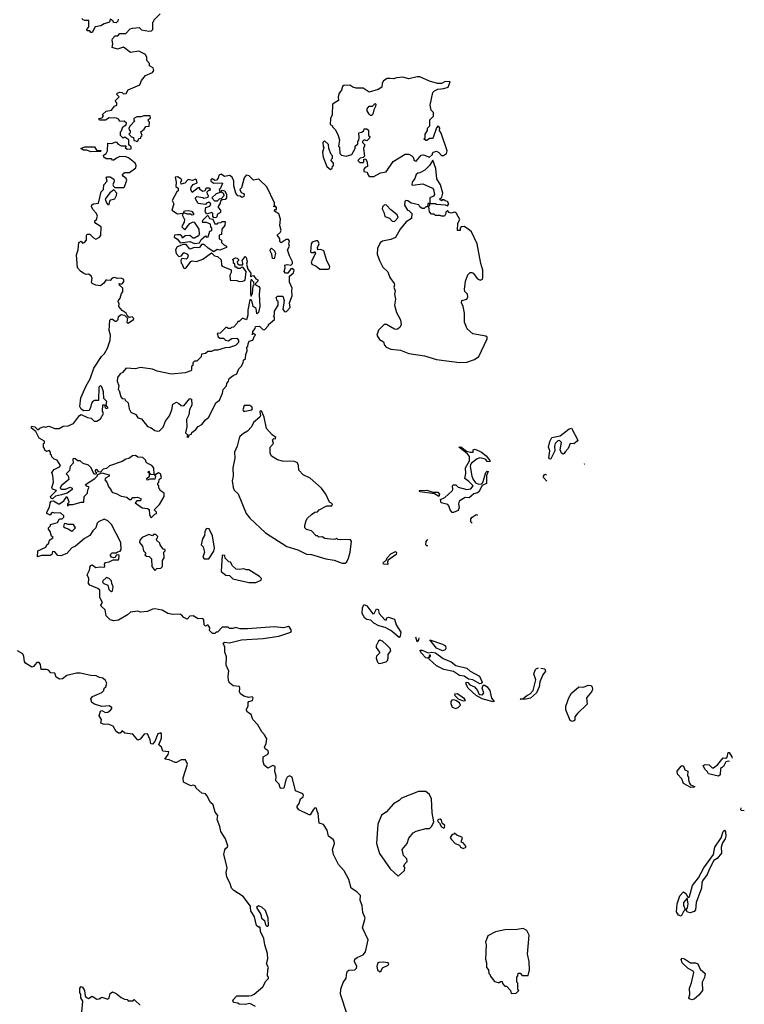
# Model space of a CAD drawing. Extents: x 2029662 to 2246637, y 225654 to 401419.
# Tile 337 of 349: x 2200713 to 2206730, y 317360 to 325535. Entities that reach past the tile are written whole.
import ezdxf

# ---------------------------------------------------------------- set-up
doc = ezdxf.new("R2010")
doc.units = 0

msp = doc.modelspace()

# ---------------------------------------------------------------- linework, layer by layer
at = {"layer": '0CON20XD'}
for points in [[(2201317, 322363), (2201308.3, 322351.7), (2201301.2, 322315), (2201289.3, 322290.7), (2201245, 322286.2), (2201225, 322300), (2201213.3, 322323.3), (2201221.9, 322395), (2201265, 322495.8), (2201298, 322552), (2201328.6, 322641.5), (2201392.7, 322737.3), (2201417.5, 322762.5), (2201441.7, 322808.3), (2201464.2, 322875), (2201468.6, 322915), (2201455.5, 322955.6), (2201460.8, 323039.2), (2201470.6, 323049.4), (2201485, 323050), (2201505, 323031.2), (2201518.3, 323031.7), (2201530, 323045), (2201535, 323070), (2201555, 323087.5), (2201582.5, 323082.5), (2201598.3, 323068.3), (2201607.5, 323057.5), (2201604, 323024), (2201615, 323016.7), (2201657.5, 323045), (2201660, 323055), (2201647, 323067), (2201625, 323062.5), (2201611.7, 323071.7), (2201598.3, 323098.3), (2201565, 323120), (2201537.5, 323155), (2201540, 323175), (2201530, 323195), (2201532.5, 323205), (2201548.3, 323221.7), (2201558.3, 323261.7), (2201570, 323275), (2201570, 323305), (2201541.7, 323331.7), (2201540, 323345), (2201555, 323340), (2201566.4, 323343.6), (2201578.8, 323361.2), (2201578.1, 323378.1), (2201555, 323390), (2201527, 323387), (2201496.4, 323393.6), (2201481.7, 323388.3), (2201465, 323370), (2201437, 323373), (2201427.5, 323372.5), (2201411.7, 323348.3), (2201385, 323326.7), (2201345, 323330), (2201315, 323343.8), (2201308.8, 323355), (2201313.8, 323385), (2201307.7, 323407.7), (2201285, 323421.2), (2201265, 323420), (2201245, 323427.5), (2201217, 323447), (2201194.1, 323474.1), (2201183.9, 323583.9), (2201200, 323625), (2201203.3, 323685), (2201225, 323697.5), (2201235, 323680), (2201252.5, 323685), (2201266.7, 323705), (2201266.7, 323745), (2201275, 323753.3), (2201295, 323753.8), (2201325, 323723.3), (2201345, 323714), (2201375, 323728.8), (2201386, 323744), (2201390, 323815), (2201345, 323842.5), (2201337.5, 323855), (2201337.5, 323865), (2201350, 323875), (2201360, 323905), (2201350, 323925), (2201319.3, 323959.3), (2201308.8, 323985), (2201312.7, 323997.3), (2201325, 324006.7), (2201368.3, 324011.7), (2201390, 324105), (2201410, 324125), (2201412.5, 324165), (2201440, 324195), (2201430, 324225), (2201435, 324230), (2201465, 324230), (2201495, 324210), (2201497.5, 324195), (2201487.5, 324165), (2201491.7, 324151.7), (2201503, 324143), (2201577, 324143), (2201583.6, 324146.4), (2201603, 324203), (2201596.4, 324216.4), (2201572.5, 324235), (2201567.5, 324245), (2201571.7, 324258.3), (2201585, 324267.5), (2201625, 324266.7), (2201676.7, 324305), (2201680, 324325), (2201673, 324343), (2201617.9, 324387.9), (2201595, 324396.2), (2201545, 324398), (2201515.8, 324384.2), (2201495, 324370), (2201485, 324370), (2201475, 324380), (2201430.7, 324380.7), (2201412.5, 324395), (2201408.3, 324411.7), (2201430, 324425), (2201443.3, 324445), (2201445, 324510), (2201475, 324507.5), (2201515, 324520), (2201530.7, 324500.7), (2201555, 324487.5), (2201598.3, 324488.3), (2201590, 324475), (2201605, 324460), (2201638.3, 324461.7), (2201638.3, 324478.3), (2201620, 324495), (2201618.3, 324538.3), (2201585, 324560), (2201572.5, 324552.5), (2201550, 324575), (2201550, 324605), (2201558.3, 324611.7), (2201570, 324645), (2201598.3, 324661.7), (2201600, 324675), (2201581.7, 324691.7), (2201545, 324690), (2201535, 324710), (2201516.4, 324716.4), (2201455, 324720), (2201425, 324700), (2201375, 324700), (2201370, 324715), (2201398.3, 324721.7), (2201410, 324735), (2201401.7, 324748.3), (2201430, 324775), (2201476.1, 324783.9), (2201501.7, 324818.3), (2201520, 324825), (2201520, 324845), (2201511.7, 324851.7), (2201510, 324865), (2201540, 324895), (2201520, 324915), (2201522.5, 324925), (2201545, 324932.5), (2201565, 324930), (2201575, 324920), (2201598.3, 324921.7), (2201615, 324952.5), (2201710, 324995), (2201725, 325030), (2201757, 325073), (2201815, 325097.5), (2201826.1, 325113.9), (2201822.5, 325135), (2201791.7, 325151.7), (2201791.7, 325171.7), (2201770, 325195), (2201768.3, 325221.7), (2201757, 325247), (2201703, 325273), (2201633, 325263), (2201576.4, 325306.4), (2201525, 325290), (2201480, 325305), (2201487.5, 325335), (2201480, 325365), (2201483, 325377), (2201505, 325400), (2201528.3, 325401.7), (2201545, 325420), (2201595, 325420), (2201631.7, 325458.3), (2201650, 325465), (2201705, 325470), (2201725, 325450), (2201785, 325440), (2201807, 325443), (2201820, 325455), (2201820, 325515), (2201828.3, 325521.7), (2201830, 325535), (2201880, 325585)], [(2201531.7, 325538.3), (2201528.3, 325521.7), (2201515, 325510), (2201491.7, 325511.7), (2201490, 325525), (2201465, 325540), (2201460, 325515), (2201415, 325500), (2201387, 325483), (2201340, 325475), (2201315, 325430), (2201305, 325430), (2201295, 325442.5), (2201273.9, 325443.9), (2201270, 325455), (2201287.5, 325475), (2201288.3, 325528.3), (2201255, 325527.5), (2201240, 325535), (2201230, 325545)], [(2203655, 324232.5), (2203710, 324265), (2203755, 324272.5), (2203815, 324357.5), (2203915, 324420), (2203945, 324417.5), (2203970, 324405), (2203980, 324395), (2203990, 324365), (2204005, 324360), (2204048.3, 324411.7), (2204065, 324412.5), (2204117.5, 324392.5), (2204140, 324415), (2204140, 324425), (2204150, 324435), (2204175, 324442.5), (2204193, 324433), (2204215, 324407.5), (2204231.7, 324408.3), (2204257.5, 324425), (2204262.5, 324445), (2204213.9, 324593.9), (2204200, 324615), (2204202.5, 324635), (2204195, 324647.5), (2204185, 324650), (2204173, 324637), (2204145, 324550), (2204115, 324550), (2204095, 324532.5), (2204085, 324532.5), (2204070, 324545), (2204080, 324555), (2204080, 324585), (2204100, 324615), (2204100, 324635), (2204120, 324655), (2204120, 324705), (2204150, 324735), (2204150, 324765), (2204130, 324785), (2204122.5, 324825), (2204145, 324930), (2204157.5, 324945), (2204185, 324958.8), (2204236.4, 324963.6), (2204270, 324975), (2204288.3, 325018.3), (2204245, 325022.5), (2204215, 325006.7), (2204183.6, 325006.4), (2204115, 325024), (2204035, 325060), (2204015, 325061.2), (2203945, 325043.8), (2203895, 325058.8), (2203845, 325053.8), (2203815, 325043.3), (2203786.7, 325046.7), (2203765, 325047.5), (2203733.6, 325026.4), (2203723, 325007), (2203720, 324975), (2203690, 324955), (2203615, 324933.3), (2203566.4, 324966.4), (2203507, 324967), (2203480, 324975), (2203455, 324992.5), (2203405, 324987.5), (2203395, 324980), (2203385, 324950), (2203366.7, 324925), (2203356.7, 324895), (2203360, 324865), (2203310, 324835), (2203307.5, 324745), (2203293.3, 324715), (2203290, 324665), (2203310, 324655), (2203310, 324645), (2203335, 324620), (2203357.5, 324575), (2203367.5, 324535), (2203360, 324485), (2203370, 324475), (2203373, 324423), (2203385, 324410), (2203425, 324402.5), (2203470, 324415), (2203500, 324465), (2203500, 324485), (2203520, 324505), (2203520, 324525), (2203530, 324535), (2203532.5, 324555), (2203530, 324595), (2203555, 324600), (2203570, 324615), (2203575, 324630), (2203595, 324630), (2203608.3, 324618.3), (2203610, 324575), (2203620, 324565), (2203618.3, 324551.7), (2203595, 324530), (2203575, 324537.5), (2203560, 324525), (2203560, 324515), (2203580, 324495), (2203567.5, 324465), (2203577, 324403), (2203565, 324390), (2203540, 324385), (2203520, 324365), (2203538.3, 324348.3), (2203561.7, 324348.3), (2203570, 324355), (2203571.7, 324378.3), (2203585, 324380), (2203597.5, 324355), (2203600, 324315), (2203581.7, 324308.3), (2203570, 324295), (2203570, 324275), (2203598.3, 324268.3), (2203600, 324255), (2203615, 324232.5), (2203655, 324232.5)], [(2203635, 324740), (2203625, 324740), (2203615, 324750), (2203599.1, 324779.1), (2203598.5, 324795), (2203615, 324818), (2203641.7, 324818.3), (2203665, 324840), (2203670, 324835), (2203667.5, 324815), (2203653, 324787), (2203645, 324750), (2203635, 324740)], [(2201685, 324520), (2201698.3, 324531.7), (2201701.7, 324548.3), (2201718.3, 324551.7), (2201721.7, 324568.3), (2201730, 324575), (2201720, 324605), (2201747.5, 324625), (2201761.7, 324648.3), (2201788.3, 324651.7), (2201790, 324685), (2201781.7, 324691.7), (2201780, 324705), (2201798.3, 324721.7), (2201797, 324737), (2201745, 324737.5), (2201721.7, 324728.3), (2201685, 324727.5), (2201660, 324715), (2201661.7, 324701.7), (2201670, 324695), (2201630, 324655), (2201620, 324635), (2201621.7, 324621.7), (2201630, 324615), (2201630, 324595), (2201620, 324585), (2201641.7, 324561.7), (2201658.3, 324558.3), (2201661.7, 324531.7), (2201678.3, 324528.3), (2201685, 324520)], [(2201305, 324437.5), (2201271.7, 324451.7), (2201243, 324453), (2201220, 324465), (2201255, 324480), (2201335, 324480), (2201351.7, 324451.7), (2201385, 324450), (2201390, 324445), (2201385, 324440), (2201305, 324437.5)], [(2203295, 324290), (2203308.3, 324301.7), (2203311.7, 324318.3), (2203320, 324325), (2203320, 324345), (2203300, 324365), (2203301.7, 324378.3), (2203310, 324385), (2203310, 324405), (2203300, 324415), (2203280, 324465), (2203278.3, 324498.3), (2203245, 324530), (2203230, 324515), (2203232.5, 324482.5), (2203240, 324475), (2203227.5, 324435), (2203232.5, 324395), (2203262.5, 324315), (2203295, 324290)], [(2204265, 323990), (2204277.5, 324005), (2204266.4, 324026.4), (2204245, 324030), (2204235, 324040), (2204221.7, 324038.3), (2204215, 324030), (2204200, 324045), (2204218.3, 324061.7), (2204226.7, 324095), (2204206.2, 324165), (2204176.2, 324215), (2204169.3, 324299.3), (2204145, 324370), (2204116.4, 324323.6), (2204077.5, 324285), (2204037, 324263), (2204018.3, 324261.7), (2204005, 324250), (2203993.3, 324216.7), (2203972.5, 324185), (2203970, 324165), (2203975, 324160), (2204061.7, 324171.7), (2204140, 324135), (2204150, 324125), (2204157.5, 324085), (2204150, 324070), (2204120, 324055), (2204120, 324010), (2204165, 324010), (2204175, 324002.5), (2204245, 323997.5), (2204265, 323990)], [(2202115, 322070), (2202121.7, 322088.3), (2202140, 322095), (2202141.7, 322108.3), (2202175, 322132.5), (2202195, 322157.5), (2202226.7, 322175), (2202256.7, 322213.3), (2202282.5, 322235), (2202342.5, 322355), (2202372.7, 322377.3), (2202397.5, 322435), (2202402.5, 322465), (2202430, 322495), (2202432.5, 322515), (2202447, 322533), (2202453.9, 322556.1), (2202485, 322580), (2202517.5, 322595), (2202532.5, 322635), (2202552.5, 322655), (2202570, 322685), (2202572.5, 322707.5), (2202587, 322723), (2202590, 322755), (2202602.5, 322785), (2202600, 322815), (2202607, 322823), (2202610, 322845), (2202620, 322865), (2202650, 322875), (2202661.7, 322908.3), (2202670, 322915), (2202655, 322930), (2202645, 322920), (2202640, 322925), (2202650, 322930), (2202650, 322945), (2202668.3, 322971.7), (2202671.7, 322988.3), (2202705, 322990), (2202731.7, 322961.7), (2202745, 322960), (2202780, 322995), (2202780, 323005), (2202830, 323045), (2202830, 323065), (2202820, 323075), (2202830, 323085), (2202830, 323115), (2202860, 323165), (2202860, 323195), (2202851.7, 323201.7), (2202841.7, 323228.3), (2202855, 323240), (2202898.3, 323238.3), (2202910, 323205), (2202898.3, 323128.3), (2202915, 323110), (2202928.3, 323111.7), (2202960, 323145), (2202952.5, 323185), (2202976.4, 323243.6), (2202972.5, 323285), (2202976.7, 323305), (2202952.5, 323355), (2202952.5, 323405), (2202985.8, 323434.2), (2202991.2, 323455), (2202975, 323470), (2202965, 323467.5), (2202938.8, 323431.2), (2202921.7, 323431.7), (2202910, 323445), (2202917.5, 323475), (2202913.6, 323496.4), (2202935, 323503.3), (2202965, 323497.5), (2202978.3, 323511.7), (2202978, 323525), (2202953.3, 323575), (2202937.5, 323625), (2202953.3, 323655), (2202948.8, 323675), (2202953.3, 323695), (2202945, 323710), (2202925, 323710), (2202885, 323682.5), (2202873, 323693), (2202872.5, 323715), (2202865, 323730), (2202850, 323745), (2202875, 323767.5), (2202883.8, 323785), (2202873.8, 323825), (2202878.3, 323878.3), (2202865, 323922.5), (2202830, 323945), (2202831.7, 323958.3), (2202845, 323960), (2202846.7, 323975), (2202835, 323990), (2202825, 323980), (2202820, 323985), (2202830, 323990), (2202830, 324015), (2202765, 324146.7), (2202705, 324206.2), (2202695, 324211.2), (2202655, 324203.3), (2202618, 324238), (2202595, 324243.3), (2202578.3, 324221.7), (2202555, 324140), (2202540, 324125), (2202551.7, 324101.7), (2202573, 324093), (2202576.7, 324085), (2202575, 324067.5), (2202558.3, 324058.3), (2202545, 324070), (2202525, 324072.5), (2202506.7, 324095), (2202492, 324155), (2202492, 324195), (2202477.5, 324227.5), (2202455, 324242.5), (2202415, 324232.5), (2202385, 324252.5), (2202367.5, 324245), (2202361.7, 324218.3), (2202348.3, 324201.7), (2202335, 324200), (2202315, 324212.5), (2202300, 324205), (2202300, 324195), (2202325, 324177.5), (2202395, 324180), (2202397.5, 324175), (2202378.3, 324131.7), (2202370, 324125), (2202378.3, 324101.7), (2202345, 324090), (2202310, 324055), (2202331.7, 324031.7), (2202355, 324030), (2202371.7, 324048.3), (2202388.3, 324051.7), (2202410, 324075), (2202408.3, 324088.3), (2202391.7, 324101.7), (2202390, 324115), (2202395, 324120), (2202417.5, 324115), (2202430, 324085), (2202430, 324055), (2202418.3, 324041.7), (2202395, 324040), (2202381.7, 324028.3), (2202378.3, 324011.7), (2202360, 323985), (2202360, 323975), (2202380, 323955), (2202380, 323935), (2202355, 323920), (2202348.3, 323891.7), (2202325, 323890), (2202317.5, 323905), (2202317, 323927), (2202310, 323935), (2202265, 323920), (2202253.3, 323945), (2202260, 323975), (2202293, 323987), (2202300, 324005), (2202285, 324020), (2202265, 324012.5), (2202255, 324000), (2202195, 324010), (2202173, 324047), (2202172.5, 324055), (2202185, 324066.7), (2202235, 324060), (2202242.5, 324052.5), (2202278.3, 324061.7), (2202280, 324075), (2202272.5, 324082.5), (2202270, 324105), (2202285, 324120), (2202295, 324120), (2202298.3, 324128.3), (2202285, 324137.5), (2202263, 324137), (2202248.3, 324111.7), (2202235, 324110), (2202210, 324125), (2202208.3, 324138.3), (2202195, 324140), (2202145, 324100), (2202133.9, 324123.9), (2202136.7, 324145), (2202155, 324167.5), (2202188.3, 324181.7), (2202182.5, 324205), (2202175, 324210), (2202145, 324201.2), (2202113, 324207), (2202085, 324177.5), (2202055, 324170), (2202050, 324185), (2202060, 324205), (2202052.5, 324215), (2202025, 324231.2), (2202003.3, 324226.7), (2202012.5, 324185), (2202010, 324150), (2202030, 324135), (2202030, 324115), (2202017.5, 324105), (2201980, 324035), (2201992.5, 324005), (2201977.5, 323955), (2202025, 323922), (2202070, 323930), (2202083, 323947), (2202115, 323950), (2202140, 323945), (2202157.5, 323925), (2202156.4, 323913.6), (2202145, 323912.5), (2202131.7, 323921.7), (2202105, 323920), (2202085, 323930), (2202070, 323930), (2202062.5, 323915), (2202082.5, 323875), (2202080, 323855), (2202073, 323847), (2202060, 323815), (2202085, 323790), (2202127, 323843), (2202155, 323857.5), (2202163, 323853), (2202200, 323795), (2202203.3, 323755), (2202198.3, 323741.7), (2202165, 323722.5), (2202155, 323722.5), (2202125, 323742.5), (2202088.3, 323741.7), (2202065, 323720), (2202058.3, 323738.3), (2202045, 323750), (2202025, 323750), (2202000, 323745), (2201995, 323730), (2202023, 323713), (2202045, 323683.3), (2202125, 323693.3), (2202165, 323677.5), (2202207, 323683), (2202220.7, 323709.3), (2202255, 323740), (2202265, 323730), (2202278.3, 323731.7), (2202291.7, 323778.3), (2202310, 323785), (2202310, 323805), (2202300, 323815), (2202296.7, 323836.7), (2202265, 323850), (2202235, 323850), (2202230, 323855), (2202235, 323870), (2202271.7, 323908.3), (2202277.5, 323907.5), (2202290, 323885), (2202318.3, 323878.3), (2202335, 323840), (2202355, 323840), (2202361.7, 323848.3), (2202385, 323850), (2202395, 323860), (2202418.3, 323858.3), (2202417.5, 323825), (2202393, 323797), (2202388.3, 323751.7), (2202370, 323745), (2202370, 323715), (2202390, 323705), (2202390, 323685), (2202405, 323667.5), (2202430, 323655), (2202430, 323645), (2202375, 323622.5), (2202353, 323627), (2202325, 323607.5), (2202277, 323637), (2202245, 323667.5), (2202221.7, 323668.3), (2202207.5, 323645), (2202195, 323640), (2202165, 323642.5), (2202125, 323631.2), (2202095, 323667.5), (2202070.7, 323669.3), (2202021.7, 323648.3), (2202006.4, 323623.6), (2202013.3, 323595), (2202035, 323570), (2202056.7, 323573.3), (2202075, 323602.5), (2202107.3, 323587.3), (2202111.2, 323575), (2202105, 323552.5), (2202095, 323546.7), (2202065, 323552.5), (2202055, 323547.5), (2202050, 323535), (2202053.8, 323515), (2202063.3, 323505), (2202073.8, 323475), (2202085, 323470), (2202095.9, 323474.1), (2202135, 323527.5), (2202145, 323532.5), (2202181.7, 323528.3), (2202235, 323546.7), (2202305, 323600), (2202330, 323575), (2202355, 323570), (2202385, 323540), (2202388.3, 323498.3), (2202395, 323490), (2202468.3, 323458.3), (2202470, 323435), (2202457.5, 323415), (2202461.7, 323371.7), (2202515, 323370), (2202535, 323362.5), (2202566.1, 323363.9), (2202585, 323372.5), (2202592.5, 323445), (2202565, 323480), (2202551.7, 323478.3), (2202545, 323470), (2202525, 323470), (2202515, 323480), (2202501.7, 323481.7), (2202500, 323505), (2202490, 323515), (2202490, 323535), (2202480, 323545), (2202505, 323557.5), (2202520, 323555), (2202530, 323545), (2202530, 323535), (2202520, 323525), (2202521.7, 323511.7), (2202535, 323500), (2202565, 323500), (2202567.5, 323515), (2202560, 323535), (2202585, 323570), (2202595, 323560), (2202603.3, 323525), (2202597.5, 323505), (2202607.5, 323465), (2202631.7, 323431.7), (2202630, 323405), (2202635, 323400), (2202641.7, 323408.3), (2202655, 323410), (2202674, 323384), (2202690, 323375), (2202690, 323365), (2202670, 323345), (2202670, 323335), (2202699.3, 323319.3), (2202707.5, 323305), (2202702.5, 323255), (2202707.5, 323155), (2202697, 323103), (2202681.7, 323091.7), (2202677, 323137), (2202652.5, 323155), (2202643.3, 323193.3), (2202635, 323210), (2202625, 323210), (2202607, 323123), (2202608.3, 323081.7), (2202596.4, 323043.6), (2202563.6, 323056.4), (2202535, 323030), (2202525, 323030), (2202520, 323015), (2202488.3, 322981.7), (2202471.7, 322978.3), (2202465, 322970), (2202445, 322970), (2202435, 322980), (2202425, 322980), (2202378.3, 322931.7), (2202351.7, 322928.3), (2202361.7, 322901.7), (2202375, 322890), (2202405, 322890), (2202423, 322873), (2202445, 322870), (2202475, 322887.5), (2202515, 322890), (2202530, 322875), (2202530, 322855), (2202505, 322830), (2202455, 322812.5), (2202418.3, 322811.7), (2202355, 322792.5), (2202328.3, 322791.7), (2202305, 322780), (2202275, 322780), (2202257, 322763), (2202221.7, 322758.3), (2202220, 322735), (2202185, 322700), (2202165, 322700), (2202150, 322685), (2202150, 322665), (2202140, 322655), (2202140, 322625), (2202135, 322620), (2202086.1, 322603.9), (2201975, 322591.2), (2201855, 322618), (2201815, 322634), (2201735.9, 322645.9), (2201715, 322648), (2201675, 322637.5), (2201597, 322643), (2201567.5, 322605), (2201547.5, 322595), (2201526.7, 322565), (2201522.5, 322535), (2201537.5, 322495), (2201530, 322465), (2201540, 322455), (2201553, 322403), (2201565, 322390), (2201586.4, 322386.4), (2201590, 322375), (2201613, 322353), (2201623.6, 322303.6), (2201637, 322277), (2201676.7, 322256.7), (2201695, 322230), (2201725, 322220), (2201775, 322157.5), (2201806.1, 322146.1), (2201835, 322123.3), (2201855, 322117.5), (2201875, 322122.5), (2201905, 322152.5), (2201925, 322202.5), (2201956.7, 322245), (2201976.2, 322295), (2201986.1, 322343.9), (2202015, 322360), (2202035, 322347.5), (2202055, 322332.5), (2202075, 322330), (2202125, 322390), (2202140, 322385), (2202141.7, 322338.3), (2202123, 322297), (2202117, 322253), (2202097.5, 322215), (2202102.5, 322155), (2202090, 322105), (2202110, 322085), (2202101.7, 322071.7), (2202115, 322070)], [(2201455, 324000), (2201461.2, 324028.8), (2201471.4, 324038.6), (2201502, 324048), (2201516.7, 324075), (2201520, 324095), (2201495, 324122.5), (2201461.7, 324098.3), (2201423.6, 324046.4), (2201433.9, 324013.9), (2201445, 324000), (2201455, 324000)], [(2204365, 322687.5), (2204425, 322692.9), (2204490, 322715), (2204525, 322740), (2204596, 322885), (2204595, 322900), (2204585, 322907.5), (2204475, 322926.2), (2204429.6, 322969.5), (2204406.7, 323025), (2204407.7, 323097.7), (2204396.4, 323153.6), (2204383.1, 323185), (2204385.9, 323204.1), (2204425, 323213.8), (2204435.7, 323234.3), (2204432, 323255), (2204409.3, 323279.3), (2204406.2, 323295), (2204413.8, 323365), (2204434.2, 323415.8), (2204455, 323436.7), (2204467, 323437), (2204479.3, 323429.3), (2204513.6, 323383.6), (2204537, 323373), (2204555, 323380), (2204560, 323395), (2204558.8, 323455), (2204541.7, 323511.7), (2204511.9, 323675), (2204464.1, 323774.1), (2204435, 323800), (2204403, 323817), (2204380, 323815), (2204370, 323805), (2204370, 323785), (2204350, 323785), (2204352.5, 323845), (2204367.5, 323875), (2204340, 323925), (2204327, 323937), (2204295, 323930), (2204280, 323935), (2204265, 323950), (2204253, 323937), (2204252.5, 323925), (2204240, 323905), (2204215, 323902.5), (2204205, 323910), (2204165, 323910), (2204155, 323920), (2204131.7, 323921.7), (2204115, 323940), (2204110, 323985), (2204120, 323995), (2204120, 324010), (2204101.7, 324008.3), (2204098.3, 323981.7), (2204085, 323980), (2204071.7, 323968.3), (2204055, 323967.5), (2204035, 323980), (2204027, 323997), (2203963, 324013), (2203935, 324032.5), (2203920, 324035), (2203910, 324025), (2203907.5, 323995), (2203933.6, 323953.6), (2203945, 323950), (2203970, 323925), (2203967.5, 323885), (2203923.3, 323856.7), (2203873.9, 323796.1), (2203833, 323727), (2203795, 323710), (2203725, 323697.5), (2203707, 323683), (2203683.6, 323636.4), (2203683, 323587), (2203700, 323535), (2203729.6, 323479.5), (2203770.7, 323440.7), (2203787.5, 323395), (2203823.8, 323345), (2203826.7, 323335), (2203818.8, 323315), (2203830, 323285), (2203826.2, 323255), (2203833.8, 323215), (2203826, 323164), (2203841.2, 323105), (2203874.1, 323044.1), (2203880, 323005), (2203871.2, 322978.8), (2203845, 322963.3), (2203826.4, 322966.4), (2203760, 323005), (2203740, 323005), (2203692.7, 322957.3), (2203677.5, 322915), (2203700.7, 322880.7), (2203735, 322860), (2203743, 322833), (2203757, 322817), (2203795, 322798.8), (2203846.4, 322793.6), (2203875, 322790), (2203943.2, 322763.2), (2204075, 322742.9), (2204175, 322714.5), (2204365, 322687.5)], [(2203825, 323860), (2203857, 323893), (2203847.5, 323915), (2203796.1, 323956.1), (2203760, 323995), (2203743, 323997), (2203725, 323980), (2203722.5, 323965), (2203737, 323937), (2203745, 323900), (2203785, 323887.5), (2203805, 323862.5), (2203825, 323860)], [(2203275, 323462.5), (2203285, 323470), (2203287.5, 323485), (2203263, 323533), (2203240, 323615), (2203215, 323627.5), (2203190, 323625), (2203187.5, 323645), (2203200, 323675), (2203188.3, 323698.3), (2203175, 323700), (2203141.7, 323688.3), (2203132.5, 323675), (2203128.3, 323608.3), (2203135, 323602.5), (2203157.5, 323602.5), (2203165, 323610), (2203170, 323595), (2203132.5, 323525), (2203140, 323505), (2203175, 323487.5), (2203205, 323463.3), (2203275, 323462.5)], [(2202825, 323550), (2202813, 323553), (2202807, 323587), (2202793.3, 323615), (2202795, 323630), (2202805, 323637.5), (2202830, 323615), (2202837.5, 323595), (2202825, 323550)], [(2202635, 323240), (2202646.7, 323265), (2202652.5, 323325), (2202660, 323335), (2202657.5, 323355), (2202635, 323380), (2202628.8, 323355), (2202630, 323255), (2202635, 323240)], [(2203433.3, 317275), (2203378, 317445), (2203378.8, 317485), (2203399.2, 317540.8), (2203423.9, 317576.1), (2203428.8, 317621.2), (2203435.8, 317634.2), (2203447.3, 317642.7), (2203495, 317647.1), (2203511.2, 317658.8), (2203512.5, 317675), (2203492.5, 317715), (2203497.5, 317735), (2203515, 317749.4), (2203565, 317769.5), (2203583.8, 317795), (2203605.7, 317895), (2203560.8, 317995), (2203581.1, 318075), (2203562.5, 318122.5), (2203558.2, 318178.2), (2203541.5, 318225), (2203542, 318262), (2203513.1, 318293.1), (2203465.6, 318325), (2203446.9, 318396.9), (2203407.5, 318467.5), (2203361.5, 318521.5), (2203342.8, 318552.8), (2203319.5, 318605), (2203310, 318645), (2203327.1, 318695), (2203325.5, 318715), (2203317.5, 318727.5), (2203278.5, 318755), (2203266.5, 318806.5), (2203235, 318853.8), (2203201.2, 318865), (2203192.9, 318945), (2203183.6, 318963.6), (2203178, 318988), (2203165, 318990), (2203149.2, 318975), (2203125.9, 318934.1), (2203116.4, 318933.6), (2203032.5, 318975), (2203017.5, 318995), (2203018, 319005), (2203035, 319026.7), (2203044, 319065), (2203067.5, 319082.5), (2203070.8, 319095), (2203065, 319108), (2203003.4, 319133.4), (2202976.4, 319246.4), (2202955, 319256.7), (2202934.6, 319245.5), (2202922.9, 319225), (2202906, 319155), (2202885, 319151.2), (2202875, 319157.5), (2202868.3, 319188.3), (2202841.2, 319215), (2202843.3, 319255), (2202832.3, 319292.3), (2202833.6, 319333.6), (2202815, 319343.3), (2202775, 319320), (2202744.5, 319344.5), (2202734.2, 319375), (2202736.1, 319413.9), (2202773.1, 319436.9), (2202780.4, 319449.5), (2202775.6, 319465.6), (2202751.7, 319481.7), (2202746.2, 319495), (2202761.2, 319525), (2202766, 319565), (2202747.1, 319597.1), (2202722.7, 319622.7), (2202690.7, 319680.7), (2202650, 319725), (2202636.7, 319765), (2202605, 319786.7), (2202592.5, 319805), (2202610, 319835), (2202610, 319865), (2202616.4, 319873.6), (2202646.4, 319883.6), (2202652.5, 319905), (2202645, 319912.5), (2202615, 319907.5), (2202575, 319917.5), (2202547, 319937), (2202537.5, 319955), (2202542.5, 319985), (2202538.3, 319998.3), (2202485, 320003.3), (2202457.5, 320025), (2202447, 320047), (2202443.3, 320085), (2202450, 320125), (2202428.8, 320175), (2202430, 320245), (2202417.5, 320285), (2202417.5, 320325), (2202402.5, 320357.5), (2202415, 320367.5), (2202455, 320360), (2202553.9, 320386.1), (2202735, 320396.7), (2202865, 320417.5), (2202965, 320450), (2202970, 320465), (2202955, 320492.5), (2202945, 320496.2), (2202905, 320486.7), (2202825, 320493.3), (2202605, 320476.7), (2202545, 320477.5), (2202505, 320487.5), (2202485, 320480), (2202455, 320480), (2202445, 320490), (2202395, 320490), (2202355, 320450), (2202345, 320450), (2202335, 320440), (2202315, 320440), (2202290, 320465), (2202292.5, 320485), (2202285, 320500), (2202275, 320510), (2202255, 320500), (2202245, 320510), (2202243.3, 320553.3), (2202235, 320562.5), (2202195, 320561.2), (2202155, 320586.7), (2202126.4, 320583.6), (2202105, 320557.5), (2202075, 320572.5), (2202056.7, 320595), (2202045, 320600), (2201985, 320597.5), (2201943.6, 320603.6), (2201895, 320633.3), (2201835, 320643.3), (2201815, 320641.2), (2201775, 320620.8), (2201716.1, 320616.1), (2201695, 320624), (2201634.5, 320615.5), (2201607.5, 320592.5), (2201535, 320550.8), (2201495, 320542.9), (2201463.3, 320553.3), (2201432.5, 320585), (2201423.8, 320635), (2201388.8, 320665), (2201387.5, 320675), (2201400, 320695), (2201378.3, 320738.3), (2201378.3, 320798.3), (2201362.3, 320812.3), (2201295, 320840), (2201283.3, 320855), (2201287.5, 320895), (2201273.3, 320925), (2201292.5, 320965), (2201297.5, 320995), (2201305, 321002.5), (2201315, 321007.5), (2201345, 320987.5), (2201375, 320993.3), (2201411.7, 320988.3), (2201420, 320995), (2201417.5, 321015), (2201425, 321027.5), (2201456.4, 321033.6), (2201488.3, 321051.7), (2201535, 321050), (2201537.5, 321055), (2201540, 321085), (2201531.7, 321091.7), (2201515, 321090), (2201505, 321070), (2201495, 321067.5), (2201475, 321072.5), (2201466.2, 321085), (2201466.2, 321095), (2201480.6, 321109.4), (2201515, 321107.5), (2201525, 321116.2), (2201548.8, 321121.2), (2201556.7, 321135), (2201553.3, 321195), (2201476.7, 321345), (2201445, 321373.1), (2201415, 321388), (2201367.5, 321365), (2201356.1, 321353.9), (2201346.2, 321315), (2201319.7, 321290.3), (2201296.9, 321253.1), (2201252.7, 321227.3), (2201175.8, 321164.2), (2201145, 321150.8), (2201105.8, 321104.2), (2201055, 321083.3), (2201030, 321085), (2201005, 321117.5), (2200985, 321120), (2200980, 321095), (2200965, 321086.2), (2200895, 321086.7), (2200860, 321075), (2200863.3, 321125), (2200930, 321155), (2200937.5, 321175), (2200955, 321190), (2200960, 321215), (2200990, 321235), (2200976.7, 321246.7), (2200967, 321287), (2200952.5, 321305), (2200952.5, 321315), (2200968.3, 321331.7), (2200970, 321345), (2201028.3, 321361.7), (2201045, 321390), (2201065, 321390), (2201080, 321405), (2201080, 321415), (2201051.7, 321441.7), (2201005, 321437.5), (2200985, 321443.3), (2200973.6, 321436.4), (2200965, 321420), (2200937.5, 321435), (2200937.5, 321445), (2200961.7, 321488.3), (2200966.7, 321525), (2200975, 321537.5), (2200995, 321540), (2201035, 321516.7), (2201045, 321516.7), (2201079.3, 321540.7), (2201105, 321577.5), (2201120, 321535), (2201118.3, 321521.7), (2201110, 321515), (2201110, 321500), (2201125, 321510), (2201155, 321510), (2201225, 321530), (2201245, 321530), (2201250, 321575), (2201277, 321603), (2201278.3, 321631.7), (2201290, 321655), (2201271.7, 321661.7), (2201260, 321675), (2201337.5, 321725), (2201357.5, 321745), (2201361.7, 321758.3), (2201395, 321772.5), (2201457.5, 321755), (2201456.2, 321743.8), (2201425, 321727.5), (2201420, 321715), (2201437.5, 321695), (2201453, 321653), (2201470, 321635), (2201470, 321625), (2201485, 321610), (2201515, 321602.5), (2201555, 321580), (2201601.7, 321571.7), (2201625, 321550), (2201638.3, 321551.7), (2201653, 321567), (2201671.7, 321568.3), (2201691.7, 321571.7), (2201718.3, 321558.3), (2201720, 321545), (2201715, 321540), (2201685, 321540), (2201673, 321523), (2201731.2, 321481.2), (2201775, 321477.5), (2201788.3, 321468.3), (2201790, 321425), (2201805, 321400), (2201835, 321430), (2201850, 321435), (2201850, 321445), (2201830, 321465), (2201875, 321510), (2201913.3, 321575), (2201912.5, 321605), (2201880, 321625), (2201878.3, 321638.3), (2201870, 321645), (2201870, 321665), (2201860, 321675), (2201861.7, 321688.3), (2201870, 321695), (2201871.7, 321718.3), (2201890, 321735), (2201882.5, 321765), (2201865, 321772.5), (2201845, 321760), (2201830, 321760), (2201840, 321745), (2201835, 321720), (2201795, 321720), (2201771.7, 321711.7), (2201770, 321725), (2201790, 321745), (2201790, 321770), (2201780, 321775), (2201785, 321790), (2201790, 321770), (2201801.7, 321761.7), (2201830, 321760), (2201827.5, 321815), (2201810, 321835), (2201771.7, 321851.7), (2201760, 321865), (2201760, 321875), (2201735, 321900), (2201695, 321903.3), (2201675, 321916.7), (2201650, 321915), (2201618.3, 321891.7), (2201595, 321886.7), (2201565, 321867.5), (2201458.3, 321831.7), (2201435, 321807.5), (2201407, 321803), (2201385, 321777.5), (2201371.7, 321781.7), (2201355, 321800), (2201345, 321797.5), (2201340, 321795), (2201340, 321785), (2201350, 321775), (2201345, 321760), (2201330, 321765), (2201306.7, 321815), (2201285, 321836.2), (2201240.4, 321850.5), (2201215, 321872.5), (2201195, 321872.5), (2201175, 321890), (2201159.3, 321890.7), (2201153.8, 321885), (2201157, 321853), (2201132.5, 321825), (2201127, 321793), (2201100, 321765), (2201117, 321747), (2201121.7, 321718.3), (2201057.5, 321665), (2201050, 321645), (2201058.3, 321638.3), (2201095, 321637.5), (2201133, 321653), (2201150, 321645), (2201150, 321635), (2201107, 321603), (2201060.4, 321589.5), (2201011.4, 321578.6), (2200985, 321557.5), (2200975, 321560), (2200970, 321575), (2201020, 321625), (2200986.4, 321636.4), (2200978.8, 321648.8), (2200993.8, 321695), (2200989.3, 321749.3), (2200980, 321775), (2201000.7, 321799.3), (2201045, 321823.3), (2201053.3, 321835), (2201025, 321877.5), (2201000, 321885), (2200980, 321905), (2200978.3, 321918.3), (2200970, 321925), (2200970, 321945), (2200958.3, 321958.3), (2200935, 321950), (2200921.7, 321961.7), (2200920, 321975), (2200910, 321985), (2200910, 322015), (2200918.3, 322021.7), (2200920, 322035), (2200875, 322060), (2200847, 322117), (2200810, 322145), (2200810, 322155), (2200815, 322160), (2200840, 322155), (2200865, 322130), (2200880, 322145), (2200915, 322157.5), (2200925, 322152.5), (2200955, 322159.2), (2201005, 322139.5), (2201040, 322140), (2201075, 322160.8), (2201115, 322163.1), (2201158.8, 322181.2), (2201210.6, 322249.4), (2201225, 322256.2), (2201275, 322231.2), (2201307, 322227), (2201333, 322203), (2201355, 322202.5), (2201385, 322220), (2201410, 322265), (2201400, 322285), (2201403.6, 322336.4), (2201418.3, 322338.3), (2201421.7, 322311.7), (2201435, 322307.5), (2201446.7, 322313.3), (2201430, 322335), (2201437.5, 322365), (2201411.2, 322391.2), (2201410, 322445), (2201395, 322487.5), (2201385, 322496.7), (2201371.2, 322485), (2201367, 322373), (2201335, 322372.5), (2201317, 322363)], [(2203391.7, 321021.7), (2203415, 321023.8), (2203428.8, 321035), (2203443.8, 321065), (2203458.8, 321115), (2203467.5, 321205), (2203458.3, 321218.3), (2203375, 321217.5), (2203355, 321220), (2203345, 321230), (2203337, 321223), (2203315, 321220), (2203248.3, 321228.3), (2203225, 321240), (2203198.3, 321238.3), (2203185, 321250), (2203175, 321250), (2203135, 321290), (2203095, 321302.5), (2203080, 321315), (2203080, 321335), (2203093, 321377), (2203103.6, 321396.4), (2203135, 321427.5), (2203165, 321447.5), (2203185, 321450), (2203200, 321465), (2203265, 321500), (2203305, 321500), (2203310, 321515), (2203285, 321530), (2203256.7, 321595), (2203218.8, 321645), (2203125, 321728.8), (2203067, 321757), (2203030, 321795), (2203027.5, 321835), (2203020, 321855), (2202995, 321867.5), (2202895, 321870), (2202855, 321881.2), (2202805, 321912.5), (2202793.8, 321935), (2202793.3, 321985), (2202820, 322015), (2202813, 322047), (2202823, 322057), (2202836.1, 322053.9), (2202840, 322065), (2202809.2, 322089.2), (2202761.7, 322141.7), (2202742, 322235), (2202725, 322282.5), (2202715, 322290), (2202708.3, 322281.7), (2202712.5, 322245), (2202706.4, 322233.6), (2202655, 322190), (2202637.5, 322155), (2202605, 322117.5), (2202570.7, 322099.3), (2202542.5, 322075), (2202535, 322060), (2202518.8, 321995), (2202496.7, 321945), (2202500, 321895), (2202483.3, 321815), (2202486.2, 321745), (2202476.7, 321705), (2202485, 321650), (2202495, 321630), (2202527, 321597), (2202593.8, 321435), (2202624, 321395), (2202755, 321273.3), (2202932.3, 321162.3), (2203023.9, 321133.9), (2203095, 321096.7), (2203135, 321093.3), (2203255, 321058.8), (2203323.3, 321046.7), (2203391.7, 321021.7)], [(2202585, 322283.8), (2202640, 322295), (2202647.5, 322305), (2202640.7, 322320.7), (2202623, 322333), (2202577.5, 322332.5), (2202566.7, 322295), (2202572.5, 322285), (2202585, 322283.8)], [(2205115, 321887.5), (2205106.7, 321896.7), (2205114.2, 321954.2), (2205104, 321985), (2205115, 322032.5), (2205131.2, 322065), (2205200, 322080), (2205275, 322138.8), (2205295, 322142.5), (2205347.5, 322045), (2205342.5, 322035), (2205315, 322013.3), (2205283.6, 322016.4), (2205266.7, 321975), (2205241.7, 321948.3), (2205235, 321932.5), (2205225, 321927.5), (2205212.5, 321935), (2205202.5, 321965), (2205212.5, 322025), (2205195, 322042.5), (2205181.7, 322038.3), (2205160, 322015), (2205153.3, 321995), (2205157.5, 321955), (2205125, 321890), (2205115, 321887.5)], [(2204315, 321442.5), (2204305, 321442.5), (2204286.7, 321465), (2204277.7, 321497.7), (2204268.8, 321508.8), (2204212.3, 321522.3), (2204207.5, 321552.5), (2204242.5, 321567.5), (2204305.7, 321624.3), (2204311.2, 321635), (2204307.5, 321665), (2204315, 321672.5), (2204335, 321672.5), (2204354.1, 321654.1), (2204425, 321634.2), (2204459.7, 321640.3), (2204477.5, 321665), (2204442, 321702), (2204410, 321725), (2204418.3, 321768.3), (2204416.2, 321815), (2204447.3, 321872.7), (2204449.1, 321909.1), (2204431.7, 321931.7), (2204360, 321985), (2204375, 321987.5), (2204422.5, 321952.5), (2204457, 321943), (2204480, 321945), (2204480, 321965), (2204495, 321970), (2204547.5, 321945), (2204586, 321915), (2204616.2, 321875), (2204616.7, 321863.3), (2204595, 321867.5), (2204583.3, 321883.3), (2204569.6, 321889.5), (2204533.8, 321896.2), (2204510.8, 321889.2), (2204466.1, 321853.9), (2204456.7, 321843.3), (2204453.3, 321825), (2204468.8, 321745), (2204478, 321718), (2204499.3, 321689.3), (2204525, 321679.2), (2204548.8, 321681.2), (2204558, 321692), (2204585, 321776.7), (2204595, 321787.5), (2204602.5, 321782.5), (2204590.7, 321749.3), (2204590, 321685), (2204553.6, 321666.4), (2204526, 321615), (2204515, 321606.2), (2204483, 321597), (2204445, 321566.2), (2204412.5, 321567.5), (2204362.3, 321537.7), (2204356, 321515), (2204362.5, 321485), (2204355, 321460), (2204315, 321442.5)], [(2205404.2, 321844.5), (2205400, 321845), (2205404.1, 321846.4)], [(2205091.7, 321703.4), (2205087.5, 321705), (2205063.3, 321735), (2205063.6, 321746.4), (2205075, 321762.5), (2205088.7, 321756)], [(2204195, 321577.5), (2204157, 321597), (2204040, 321615), (2204030, 321625), (2204095, 321630), (2204145, 321612.5), (2204185, 321612.5), (2204198.8, 321595), (2204195, 321577.5)], [(2204469.3, 321355.2), (2204460, 321365), (2204458.3, 321391.7), (2204470, 321405), (2204505, 321426.7), (2204515.6, 321421.5)], [(2201145, 321287.5), (2201155, 321293.3), (2201176.7, 321315), (2201160, 321345), (2201115, 321342.5), (2201095, 321352.5), (2201081.7, 321348.3), (2201078.3, 321328.3), (2201090, 321315), (2201117, 321307), (2201145, 321287.5)], [(2202285, 321060), (2202325, 321122.5), (2202331.7, 321148.3), (2202315, 321250), (2202286.4, 321306.4), (2202265, 321310), (2202250, 321285), (2202247, 321253), (2202230, 321225), (2202220, 321175), (2202237, 321157), (2202247.5, 321115), (2202233, 321073), (2202245, 321060), (2202285, 321060)], [(2201835, 320962.5), (2201851.7, 320978.3), (2201885, 320980), (2201900, 320995), (2201900, 321045), (2201911.7, 321068.3), (2201910, 321115), (2201920, 321125), (2201920, 321135), (2201905, 321140), (2201880, 321175), (2201878.3, 321188.3), (2201851.7, 321211.7), (2201850, 321225), (2201858.3, 321231.7), (2201860, 321245), (2201845, 321260), (2201825, 321260), (2201815, 321250), (2201785, 321260), (2201730, 321235), (2201710, 321215), (2201707.5, 321195), (2201733.3, 321163.3), (2201740, 321125), (2201760, 321105), (2201751.7, 321091.7), (2201765, 321080), (2201788.3, 321078.3), (2201808.3, 321058.3), (2201810, 320995), (2201835, 320962.5)], [(2204102.8, 321166.7), (2204095, 321166.7), (2204086.7, 321175), (2204088.3, 321201.7), (2204096.7, 321215), (2204101.8, 321218.8)], [(2202617, 320863), (2202675, 320863.3), (2202718.3, 320881.7), (2202722.5, 320895), (2202705, 320912.5), (2202615, 320966.7), (2202597, 320967), (2202575, 320976.7), (2202535, 320968.8), (2202511.7, 320971.7), (2202480.7, 321000.7), (2202465, 321030), (2202450, 321035), (2202420, 321065), (2202416.4, 321086.4), (2202395, 321090), (2202385, 320952.5), (2202425, 320922.5), (2202455, 320920), (2202483, 320893), (2202617, 320863)], [(2203765, 321012.5), (2203735, 321013.3), (2203732.5, 321025), (2203759.6, 321050.5), (2203765, 321066.2), (2203795, 321100), (2203835, 321120), (2203841.7, 321111.7), (2203840, 321095), (2203773.6, 321046.4), (2203767.5, 321035), (2203770, 321015), (2203765, 321012.5)], [(2201475, 320787.5), (2201485, 320792.5), (2201490, 320825), (2201477.5, 320855), (2201477, 320877), (2201456.1, 320896.1), (2201435, 320902.5), (2201403.6, 320876.4), (2201400, 320865), (2201413, 320853), (2201445, 320840), (2201453.3, 320805), (2201465, 320792.5), (2201475, 320787.5)], [(2203865, 320406.7), (2203793.9, 320463.9), (2203747.4, 320487.4), (2203695, 320502.5), (2203654, 320525), (2203628.3, 320548.3), (2203596.2, 320553.8), (2203578, 320565), (2203555.7, 320605), (2203560.6, 320655), (2203575, 320680), (2203595, 320668.8), (2203645, 320602.5), (2203655.8, 320604.2), (2203675, 320643.3), (2203688.6, 320638.6), (2203698.8, 320605), (2203745, 320552.5), (2203755, 320550), (2203761.7, 320568.3), (2203777, 320573), (2203826.4, 320556.4), (2203839.3, 320509.3), (2203879.3, 320449.3), (2203873.9, 320416.1), (2203865, 320406.7)], [(2204027.6, 320403.4), (2204026.2, 320385), (2204015, 320370), (2204002.5, 320407.4)], [(2203695, 320190), (2203715, 320192.5), (2203755, 320202.5), (2203766.1, 320213.9), (2203773.3, 320235), (2203772.5, 320265), (2203795.8, 320295), (2203788.8, 320315), (2203758, 320345), (2203725, 320373.8), (2203705, 320382.5), (2203692.5, 320375), (2203672.5, 320335), (2203673, 320323), (2203700, 320285), (2203700, 320275), (2203675, 320250), (2203672.5, 320235), (2203685, 320200), (2203695, 320190)], [(2204225, 320293.8), (2204175, 320316.2), (2204120, 320385), (2204225, 320350), (2204250, 320335), (2204252.5, 320315), (2204246.1, 320303.9), (2204225, 320293.8)], [(2202671.7, 317341.7), (2202625, 317367.5), (2202585, 317357.5), (2202535, 317360), (2202525, 317370), (2202490, 317375), (2202482.5, 317395), (2202515, 317430), (2202615, 317430), (2202637, 317433), (2202660, 317445), (2202732.5, 317505), (2202757, 317553), (2202780, 317575), (2202780, 317585), (2202770, 317595), (2202772.5, 317645), (2202780, 317665), (2202762.5, 317695), (2202773, 317737), (2202770.7, 317780.7), (2202747.5, 317855), (2202740, 317905), (2202712.5, 317965), (2202710, 318000), (2202695, 318000), (2202680, 318015), (2202663.3, 318085), (2202633.3, 318135), (2202630, 318165), (2202630, 318175), (2202570, 318255), (2202492.5, 318305), (2202472.5, 318325), (2202461.7, 318361.7), (2202432.5, 318415), (2202427.5, 318455), (2202436.7, 318495), (2202408.6, 318605), (2202416.4, 318643.6), (2202425, 318657.5), (2202440, 318665), (2202442.5, 318675), (2202423.3, 318733.3), (2202382.5, 318795), (2202376.2, 318835), (2202352.5, 318895), (2202357.5, 318927.5), (2202337.5, 318955), (2202320, 319015), (2202297.5, 319035), (2202267.5, 319095), (2202255, 319107.5), (2202225, 319113.3), (2202180, 319155), (2202170, 319175), (2202155, 319180), (2202135, 319173.3), (2202073.3, 319205), (2202070.7, 319239.3), (2202106, 319355), (2202089.3, 319389.3), (2202055, 319390), (2202015, 319367.5), (2202005, 319367.5), (2201955, 319390), (2201917.5, 319395), (2201946.2, 319435), (2201952.5, 319455), (2201901.7, 319461.7), (2201890, 319495), (2201870, 319515), (2201890.7, 319569.3), (2201891.2, 319605), (2201885, 319613.3), (2201860, 319605), (2201836.7, 319543.3), (2201815, 319520), (2201803.6, 319523.6), (2201798, 319555), (2201775, 319606), (2201747.6, 319602.4), (2201715, 319560), (2201695, 319552.5), (2201651.7, 319601.7), (2201585, 319610), (2201565, 319630), (2201548.3, 319611.7), (2201535, 319610), (2201513.3, 319625), (2201488.8, 319668.8), (2201447, 319687), (2201414.3, 319684.3), (2201386.7, 319695), (2201393.3, 319725), (2201372.5, 319755), (2201385, 319792.5), (2201395, 319800), (2201425, 319783.3), (2201445, 319786.2), (2201468.2, 319801.8), (2201478.6, 319815), (2201478.6, 319825), (2201455, 319838.2), (2201395, 319833.3), (2201335, 319852.5), (2201313.3, 319865), (2201303.3, 319895), (2201317.5, 319915), (2201395, 319948.8), (2201411.2, 319965), (2201413.8, 319986.2), (2201427.5, 319995), (2201436.7, 320025), (2201425, 320047.5), (2201405, 320066.7), (2201375, 320073.3), (2201348.3, 320088.3), (2201305, 320088.8), (2201215, 320108), (2201185, 320108), (2201105, 320090), (2201068.3, 320061.7), (2201045, 320060), (2201017.5, 320075), (2201005, 320110), (2200973, 320113), (2200953, 320133), (2200935, 320140), (2200890.7, 320140.7), (2200885, 320180), (2200875, 320197.5), (2200855, 320197.5), (2200828.8, 320165), (2200815, 320160), (2200761.2, 320191.2), (2200753, 320207), (2200748.3, 320248.3), (2200738.6, 320268.6), (2200695.6, 320295.6)], [(2204535, 320021.2), (2204475, 320054.3), (2204440.4, 320060.5), (2204405, 320084), (2204365, 320090), (2204315, 320121.9), (2204235, 320140), (2204175, 320169.2), (2204112.5, 320225), (2204110, 320240), (2204125, 320250), (2204125, 320260), (2204115, 320260), (2204110, 320240), (2204096.7, 320233.3), (2204085, 320236.7), (2204048.8, 320275), (2204037.5, 320295), (2204040, 320300), (2204055, 320300), (2204105, 320277.5), (2204135, 320282.5), (2204165, 320278.8), (2204230.3, 320230.3), (2204295, 320204), (2204335, 320174), (2204425, 320152), (2204455, 320126), (2204531.2, 320085), (2204553.3, 320035), (2204545, 320022.5), (2204535, 320021.2)], [(2205040, 320151), (2205072.5, 320145), (2205079.2, 320125), (2205058.6, 320095), (2205033.1, 320036.9), (2205025.7, 319995), (2205006, 319945), (2204955, 319902.5), (2204915, 319894), (2204875, 319890), (2204870, 319895), (2204892.5, 319897.5), (2204923.3, 319925), (2204952.5, 319937.5), (2204975.7, 319964.3), (2205000, 320055), (2204983.5, 320105), (2204995, 320138.8), (2205005, 320148.8), (2205020.8, 320152.7)], [(2204645, 319870), (2204553.3, 319895), (2204504.2, 319925), (2204436.2, 319985), (2204420, 320015), (2204420, 320035), (2204435, 320032.5), (2204451.7, 320011.7), (2204488.8, 319995), (2204513.8, 319965), (2204525, 319937.5), (2204535, 319931.2), (2204555, 319930), (2204567.5, 319945), (2204553.8, 319985), (2204560.7, 320009.3), (2204575, 320010), (2204595, 319996.7), (2204616.2, 319965), (2204630.4, 319900.5), (2204652.5, 319875), (2204645, 319870)], [(2205305, 319706.7), (2205285, 319716.7), (2205248.1, 319805), (2205249.4, 319835), (2205272.5, 319905), (2205295, 319942), (2205355, 319995.6), (2205395, 319994), (2205435, 320008.6), (2205455, 320007.1), (2205467.5, 319995), (2205468.6, 319975), (2205461.2, 319955), (2205420, 319905), (2205425, 319852.5), (2205344.3, 319775.7), (2205324.1, 319745.9), (2205321.7, 319718.3), (2205315, 319713.3), (2205305, 319706.7)], [(2204395, 319878.8), (2204415, 319882.5), (2204408, 319895), (2204368.8, 319925), (2204345, 319937.1), (2204323.9, 319936.1), (2204326.7, 319925), (2204355, 319897.5), (2204395, 319878.8)], [(2204335, 319816.7), (2204355, 319823.3), (2204373.3, 319845), (2204365, 319862.5), (2204335, 319883.3), (2204315, 319888.8), (2204302.5, 319885), (2204293.8, 319875), (2204293.6, 319856.4), (2204305, 319827.5), (2204335, 319816.7)], [(2206608.1, 319374.7), (2206595, 319380), (2206577, 319373), (2206556.4, 319333.6), (2206533, 319317), (2206530, 319265), (2206515, 319253.8), (2206433, 319273), (2206425, 319290), (2206401.8, 319311.8), (2206387.5, 319342.5), (2206405, 319350), (2206438.3, 319348.3), (2206464.2, 319324.2), (2206475, 319323.3), (2206509.2, 319350.8), (2206554.2, 319405.8), (2206576.7, 319403.3), (2206589.3, 319410.7), (2206595, 319450), (2206605, 319450), (2206627.5, 319415), (2206630.5, 319404.1)], [(2206285, 319160), (2206225, 319193.8), (2206211.2, 319231.2), (2206175, 319270), (2206172.5, 319295), (2206205, 319336.7), (2206215, 319342.5), (2206225, 319337.5), (2206236.7, 319306.7), (2206260, 319295), (2206258.3, 319258.3), (2206266.4, 319246.4), (2206266.2, 319225), (2206276.1, 319196.1), (2206283.3, 319183.3), (2206318.3, 319168.3), (2206315, 319163.3), (2206285, 319160)], [(2203855, 318422.5), (2203908.3, 318471.7), (2203910, 318495), (2203903, 318507), (2203910, 318525), (2203930, 318545), (2203928.3, 318568.3), (2203900, 318595), (2203890, 318645), (2203930, 318695), (2203945, 318740), (2203980, 318785), (2204005, 318797.5), (2204085, 318820), (2204115, 318820), (2204135, 318840), (2204152.5, 318875), (2204139.3, 318949.3), (2204134, 319065), (2204115, 319103.3), (2204085, 319126.2), (2204025, 319126.7), (2203885, 319072.5), (2203865, 319053.3), (2203817.5, 319025), (2203757.5, 318955), (2203718.3, 318931.7), (2203686.2, 318855), (2203676.7, 318695), (2203702.3, 318612.3), (2203790, 318485), (2203855, 318422.5)], [(2206730.3, 318967.2), (2206705, 318968.8), (2206700.8, 318975), (2206703.6, 318989.9)], [(2204235, 318822.5), (2204241.7, 318828.3), (2204242.5, 318845), (2204220, 318865), (2204215, 318890), (2204205, 318896.7), (2204190, 318895), (2204182.5, 318885), (2204187.5, 318875), (2204200, 318865), (2204215, 318832.5), (2204235, 318822.5)], [(2204395, 318653.3), (2204420, 318665), (2204410, 318685), (2204395, 318700), (2204380, 318705), (2204390, 318745), (2204343, 318763), (2204325, 318780), (2204318.3, 318771.7), (2204305, 318770), (2204287.5, 318745), (2204295, 318730), (2204330, 318695), (2204365, 318680), (2204373.6, 318663.6), (2204395, 318653.3)], [(2206205, 318092.5), (2206185, 318100), (2206167.7, 318127.7), (2206174.1, 318195), (2206195, 318260), (2206225, 318293.8), (2206245, 318278.8), (2206260, 318250), (2206265, 318247.5), (2206275, 318256.2), (2206299.2, 318345), (2206348.9, 318411.1), (2206395, 318492.9), (2206473.1, 318605), (2206486.7, 318665), (2206537.6, 318742.4), (2206553.6, 318795), (2206565, 318806), (2206575, 318792.5), (2206577.1, 318755), (2206572.2, 318735), (2206549.8, 318700.2), (2206539.4, 318665), (2206539.5, 318615), (2206505, 318570.8), (2206476.2, 318553.8), (2206440, 318485), (2206423.2, 318436.8), (2206384.2, 318385), (2206377.1, 318365), (2206375.8, 318325), (2206329.4, 318205), (2206323.8, 318145), (2206315, 318131.2), (2206281.7, 318118.3), (2206257.5, 318125), (2206247.5, 318145), (2206258.5, 318161.5), (2206264.5, 318194.5), (2206255, 318240), (2206225.7, 318205), (2206224.4, 318184.4), (2206240, 318145), (2206225, 318130), (2206205, 318092.5)], [(2202775, 318010), (2202780, 318015), (2202776.7, 318075), (2202755, 318140), (2202725, 318167.5), (2202695, 318177.5), (2202680, 318165), (2202716.7, 318105), (2202722.5, 318075), (2202746.2, 318056.2), (2202755, 318020), (2202765, 318010), (2202775, 318010)], [(2204795, 317450), (2204835, 317452.5), (2204857.5, 317475), (2204850, 317485), (2204850, 317535), (2204842.5, 317545), (2204842.5, 317585), (2204850, 317595), (2204851.7, 317618.3), (2204868.3, 317618.3), (2204885, 317600), (2204935, 317600), (2204946.7, 317645), (2204943.3, 317715), (2204930, 317775), (2204943.8, 317935), (2204925, 317972.5), (2204895, 317990), (2204845, 317981.2), (2204740.4, 317979.5), (2204665, 317961.2), (2204600.7, 317929.3), (2204582.5, 317875), (2204587.5, 317855), (2204582.5, 317735), (2204590, 317705), (2204590, 317665), (2204607, 317647), (2204610, 317615), (2204620, 317605), (2204620, 317595), (2204655, 317550), (2204685, 317540), (2204695, 317540), (2204705, 317550), (2204718.3, 317548.3), (2204721.7, 317531.7), (2204741.7, 317511.7), (2204755, 317510), (2204790, 317475), (2204795, 317450)], [(2203705, 317630), (2203715, 317637.5), (2203726.1, 317663.9), (2203772.5, 317685), (2203777.5, 317695), (2203773, 317703), (2203735, 317710), (2203695, 317706.7), (2203685, 317697.5), (2203678.8, 317675), (2203683.6, 317646.4), (2203705, 317630)], [(2206295, 317398), (2206273.8, 317405), (2206268.8, 317415), (2206277.6, 317442.4), (2206275.6, 317495), (2206292.7, 317537.3), (2206312.5, 317625), (2206306.4, 317636.4), (2206265, 317656.9), (2206214.4, 317705), (2206207, 317733), (2206215, 317742.5), (2206235, 317736.2), (2206284.5, 317704.4), (2206325, 317704.4), (2206345, 317696.9), (2206365, 317652.5), (2206406.4, 317616.4), (2206398.8, 317581.2), (2206380, 317545), (2206382.5, 317475), (2206353.9, 317436.1), (2206315, 317403.8), (2206295, 317398)], [(2201230, 317295), (2201237.5, 317385), (2201220, 317415), (2201220, 317445), (2201212.5, 317455), (2201213.3, 317495), (2201225, 317507.5), (2201235, 317502.5), (2201252.5, 317475), (2201258, 317428), (2201272.3, 317412.3), (2201285, 317408), (2201315, 317428.8), (2201355, 317403.8), (2201373.9, 317406.1), (2201395, 317418), (2201445, 317402.5), (2201457.5, 317415), (2201465, 317450), (2201485, 317462.5), (2201515, 317450), (2201555, 317417.5), (2201583, 317403), (2201605, 317400), (2201615, 317390), (2201655, 317390), (2201665, 317400), (2201671.7, 317391.7), (2201713, 317353)]]:
    msp.add_lwpolyline(points, dxfattribs=at)

doc.saveas('drawing.dxf')
